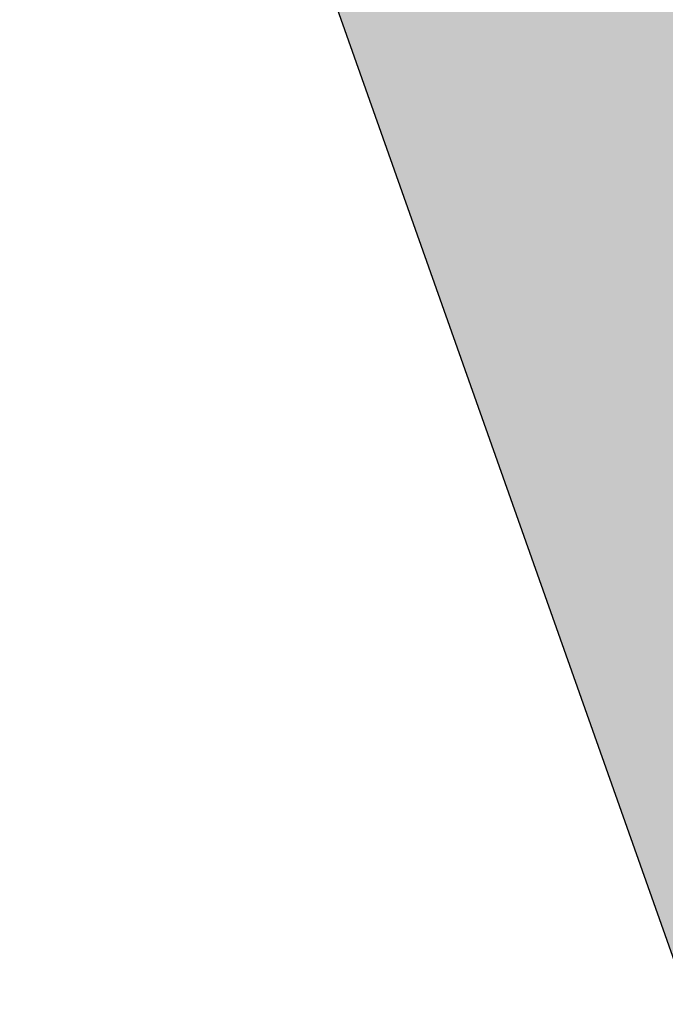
# Model space of a CAD drawing. Header units: millimetres. Extents: x -767 to 1132, y -388 to 938.
# Tile 541 of 656: x -705 to -699, y 378 to 388. Entities that reach past the tile are written whole.
import ezdxf

# ---------------------------------------------------------------- set-up
doc = ezdxf.new("R2010")
doc.units = ezdxf.units.MM
doc.header["$LTSCALE"] = 0.5
doc.layers.add('BPR-LS_COL_Grün', color=255, linetype='Continuous', lineweight=25)
doc.layers.add('LPB_-_LPB_SRF_PROM', color=255, linetype='Continuous', lineweight=13)

# ---------------------------------------------------------------- blocks, each defined once
blk = doc.blocks.new('S_Grünflächen (2D)')
at = {"layer": 'BPR-LS_COL_Grün', "linetype": 'Continuous', "lineweight": 0}
h = blk.add_hatch(color=9, dxfattribs=at)
edge = h.paths.add_edge_path()
edge.add_line((-412.1347, 27.3324), (-413.2327, 25.3584))
edge.add_line((-413.2327, 25.3584), (-413.3667, 24.9174))
edge.add_line((-413.3667, 24.9174), (-413.4237, 24.0144))
edge.add_line((-413.4237, 24.0144), (-399.5197, -15.2966))
edge.add_line((-399.5197, -15.2966), (-375.897, -80.765))
edge.add_line((-375.897, -80.765), (-347.8129, -159.082))
edge.add_line((-347.8129, -159.082), (-343.2919, -171.3824))
edge.add_line((-343.2919, -171.3824), (-328.7276, -211.5276))
edge.add_arc((-348.8523, -177.7104), 39.3524, 300.75694, 301.39746)
edge.add_arc((-333.0396, -203.6184), 9, 301.39745, 379.91753)
edge.add_line((-324.5779, -200.5524), (-349.6703, -131.3257))
edge.add_line((-349.6703, -131.3257), (-349.6729, -131.3185))
edge.add_line((-349.6729, -131.3185), (-351.776, -125.4902))
edge.add_line((-351.776, -125.4902), (-389.2291, -22.1262))
edge.add_arc((-188.9699, 50.4359), 213, 197.73354, 199.917531, ccw=False)
edge.add_arc((-1153.8355, -258.1144), 800, 17.7335399, 19.0399781)
edge.add_line((-397.6026, 2.8678), (-397.6026, 2.8678))
edge.add_arc((-364.1019, 16.9584), 36.3433, 198.91963, 202.81201, ccw=False)
edge.add_line((-398.4818, 5.1744), (-398.4818, 5.1744))
edge.add_line((-398.4818, 5.1744), (-399.8953, 9.1254))
edge.add_line((-399.8953, 9.1254), (-399.8953, 9.1254))
edge.add_arc((-470.7403, -22.1443), 77.4391, 23.815786, 34.552283)
edge.add_line((-406.9608, 21.7759), (-406.9608, 21.7759))
edge.add_line((-406.9608, 21.7759), (-406.9608, 21.7759))
edge.add_arc((-386.5079, 35.8603), 24.8333, 198.85359, 214.55228, ccw=False)
edge.add_line((-410.0088, 27.8354), (-410.0088, 27.8354))
edge.add_arc((-410.7252, 26.1193), 1.8597, 67.34346, 139.28197)
at = {"layer": 'BPR-LS_COL_Grün', "elevation": 35.7, "flags": 128}
blk.add_lwpolyline([(-413.4237, 24.0144), (-399.5197, -15.2966), (-375.897, -80.765), (-347.8129, -159.082), (-343.2919, -171.3824), (-328.7276, -211.5276, 0.002795), (-328.3508, -211.3006, 0.356674), (-324.5779, -200.5524), (-349.6703, -131.3257), (-349.6729, -131.3185), (-351.776, -125.4902), (-389.2291, -22.1262, -0.00953), (-391.8488, -14.4419, 0.0057), (-397.6026, 2.8678), (-397.6026, 2.8678, -0.016985), (-398.4818, 5.1744), (-398.4818, 5.1744), (-399.8953, 9.1254), (-399.8953, 9.1254, 0.046881), (-406.9608, 21.7759)], format="xyb", dxfattribs=at)

msp = doc.modelspace()

# ---------------------------------------------------------------- block references
at = {"layer": 'LPB_-_LPB_SRF_PROM', "color": 7}
msp.add_blockref('S_Grünflächen (2D)', (-291.5118, 372.0724, 14.1), dxfattribs=at)

doc.saveas('drawing.dxf')
